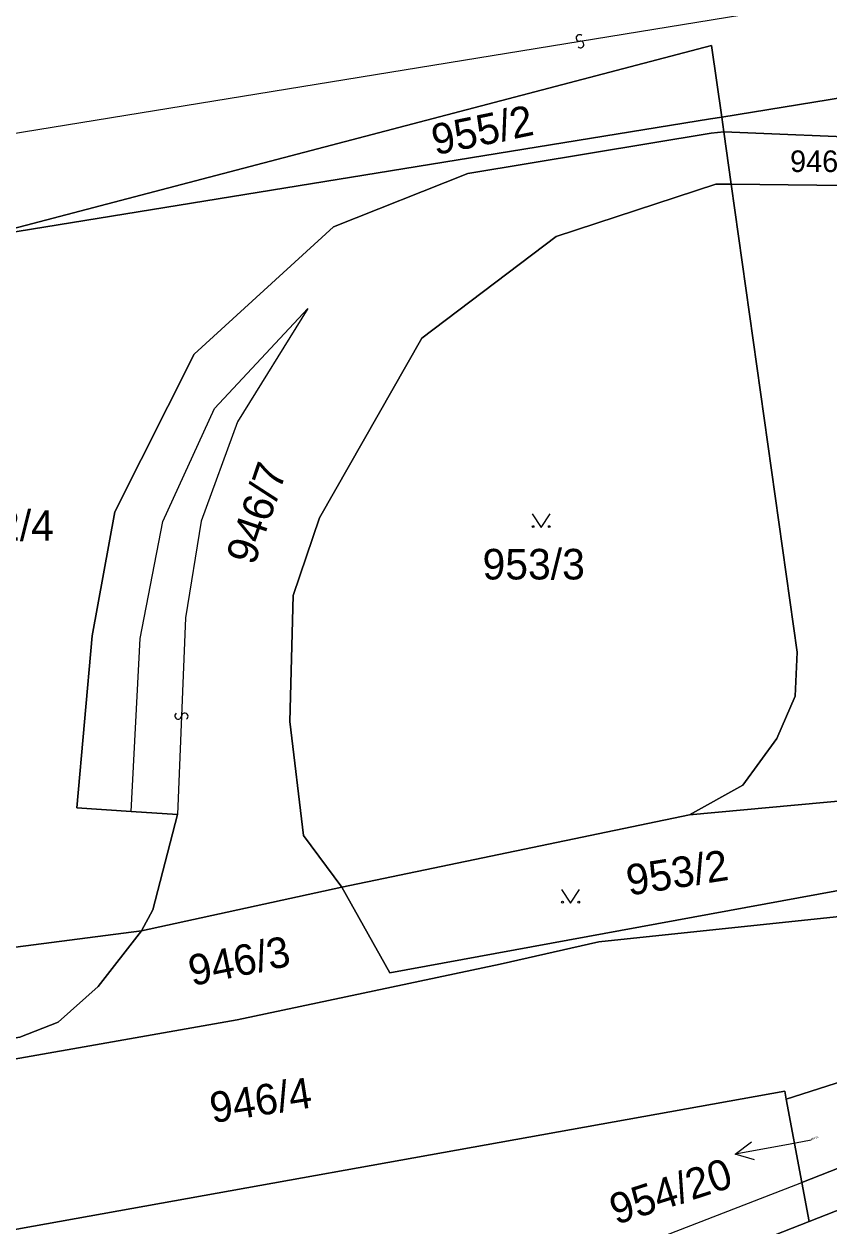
# Model space of a CAD drawing. Extents: x -600309 to -598967, y -1161267 to -1160292.
# Drawn here: x -599205.5 to -599160.7, y -1161189.7 to -1161122.9 of the extents above; entities that cross this region are included whole.
import ezdxf

# ---------------------------------------------------------------- set-up
doc = ezdxf.new("R2010")
doc.units = 0
for name, color, linetype in [('Level 1', 7, 'Continuous'), ('Level 13', 7, 'Continuous'), ('Level 3', 7, 'Continuous'), ('Level 4', 7, 'Continuous'), ('Level 5', 7, 'Continuous'), ('Level 57', 7, 'Continuous'), ('Level 60', 7, 'Continuous')]:
    doc.layers.add(name, color=color, linetype=linetype)

msp = doc.modelspace()

# ---------------------------------------------------------------- linework, layer by layer
at = {"layer": 'Level 1'}
for points in [[(-599166.68, -1161128.1), (-599167.25, -1161124.11), (-599208.04, -1161134.81)], [(-599154.73, -1161126.16), (-599166.68, -1161128.1)], [(-599166.68, -1161128.1), (-599167.3, -1161128.2), (-599208.04, -1161134.81)], [(-599166.68, -1161128.1), (-599166.57, -1161128.91)], [(-599199.52, -1161166.7), (-599202.54, -1161166.5), (-599201.69, -1161156.94), (-599200.42, -1161150.04), (-599196.02, -1161141.28), (-599188.26, -1161134.19), (-599180.79, -1161131.24), (-599167.27, -1161128.99), (-599166.57, -1161128.91)], [(-599166.57, -1161128.91), (-599166.16, -1161131.83)], [(-599166.57, -1161128.91), (-599157.64, -1161129.28), (-599154.05, -1161130.76)], [(-599187.81, -1161170.91), (-599189.93, -1161168.04), (-599190.7, -1161161.69), (-599190.51, -1161154.69), (-599189.04, -1161150.38), (-599183.35, -1161140.38), (-599175.88, -1161134.74), (-599167.01, -1161131.83), (-599166.16, -1161131.83)], [(-599166.16, -1161131.83), (-599162.49, -1161157.84), (-599162.6, -1161160.29), (-599163.62, -1161162.65), (-599165.5, -1161165.23), (-599168.48, -1161166.89)], [(-599166.16, -1161131.83), (-599158.23, -1161131.91), (-599153.49, -1161134.51)], [(-599095.29, -1161162.55), (-599099.81, -1161165.17), (-599161.82, -1161189.5)], [(-599147.73, -1161164.98), (-599151.4, -1161169.47), (-599185.13, -1161175.67), (-599187.81, -1161170.91)], [(-599147.73, -1161164.98), (-599168.48, -1161166.89)], [(-599196.94, -1161166.87), (-599199.52, -1161166.7)], [(-599198.94, -1161173.34), (-599198.31, -1161172.17), (-599196.94, -1161166.87)], [(-599168.48, -1161166.89), (-599187.81, -1161170.91)], [(-599187.81, -1161170.91), (-599198.94, -1161173.34)], [(-599159.62, -1161172.48), (-599173.52, -1161173.95), (-599178.99, -1161175.18), (-599193.62, -1161178.28), (-599232.3, -1161185.1)], [(-599232.57, -1161183.04), (-599232.48, -1161183.29), (-599232.32, -1161183.5), (-599232.14, -1161183.65), (-599231.85, -1161183.75), (-599231.55, -1161183.74), (-599205.71, -1161179.24), (-599203.58, -1161178.41), (-599201.35, -1161176.43), (-599198.94, -1161173.34)], [(-599198.94, -1161173.34), (-599205.95, -1161174.25)], [(-599163.1, -1161182.7), (-599157.6, -1161180.94)], [(-599163.1, -1161182.7), (-599163.18, -1161182.24), (-599213.74, -1161191.32)], [(-599163.1, -1161182.7), (-599162.23, -1161187.33)], [(-599162.23, -1161187.33), (-599156.61, -1161185.12)], [(-599162.23, -1161187.33), (-599161.82, -1161189.5)], [(-599161.82, -1161189.5), (-599186.71, -1161199.25), (-599198.82, -1161204.61), (-599222.89, -1161216.04), (-599228.56, -1161218.5), (-599233.84, -1161219.9)]]:
    msp.add_lwpolyline(points, dxfattribs=at)
at = {"layer": 'Level 13'}
for centre, start, end in [((-599174.589, -1161123.698), 46.41745, 279.00745), ((-599174.532, -1161124.062), 226.6319, 98.7299), ((-599196.904, -1161161.392), 124.80283, 357.39283), ((-599196.536, -1161161.409), 305.01729, 177.11529)]:
    msp.add_arc(centre, 0.184, start, end, dxfattribs=at)
at = {"layer": 'Level 3'}
for points in [[(-599101.43, -1161117.43), (-599109.99, -1161109.28), (-599114.44, -1161108.57), (-599116.4, -1161108.6), (-599124.79, -1161109.79), (-599126.3, -1161110.5), (-599127.38, -1161111.59), (-599131.31, -1161116.83), (-599217.8, -1161130.93), (-599223.47, -1161126.97), (-599224.65, -1161126.32), (-599225.79, -1161126.22), (-599234.64, -1161127.69), (-599238.7, -1161129.53), (-599239.6, -1161130.5)], [(-599199.52, -1161166.7), (-599199.01, -1161157.09), (-599197.75, -1161150.58), (-599194.89, -1161144.3), (-599189.7, -1161138.74), (-599193.61, -1161145.04), (-599195.62, -1161150.56), (-599196.49, -1161155.93), (-599196.94, -1161166.87)], [(-599178.01, -1161193.44), (-599162.23, -1161187.33)]]:
    msp.add_lwpolyline(points, dxfattribs=at)
at = {"layer": 'Level 5'}
for points in [[(-599177.221, -1161150.16), (-599176.72, -1161150.91), (-599176.22, -1161150.16)], [(-599175.581, -1161171.04), (-599175.08, -1161171.79), (-599174.58, -1161171.04)]]:
    msp.add_lwpolyline(points, dxfattribs=at)
for centre in [(-599177.17, -1161150.86), (-599176.271, -1161150.86), (-599175.53, -1161171.74), (-599174.631, -1161171.74)]:
    msp.add_circle(centre, 0.05, dxfattribs=at)
at = {"layer": 'Level 57'}
for p, q in [((-599161.7, -1161184.97), (-599162.974, -1161185.203)), ((-599162.974, -1161185.203), (-599165.925, -1161185.743))]:
    msp.add_line(p, q, dxfattribs=at)
msp.add_lwpolyline([(-599164.851, -1161186.055), (-599165.925, -1161185.743), (-599165.031, -1161185.071)], dxfattribs=at)
at = {"layer": 'Level 60'}
for points in [[(-599116.07, -1161119.94), (-599140.48, -1161123.85), (-599154.73, -1161126.16), (-599166.68, -1161128.1), (-599167.25, -1161124.11), (-599208.04, -1161134.81)], [(-599223.3, -1161248.82), (-599233.84, -1161219.9), (-599228.56, -1161218.5), (-599222.89, -1161216.04), (-599198.82, -1161204.61), (-599186.71, -1161199.25), (-599161.82, -1161189.5), (-599099.81, -1161165.17), (-599095.29, -1161162.55), (-599094.88, -1161161.32), (-599094.31, -1161159.35), (-599094.94, -1161155.86), (-599095.55, -1161152.16), (-599095.89, -1161150.08), (-599085.08, -1161148.21), (-599079.82, -1161147.3)]]:
    msp.add_lwpolyline(points, dxfattribs=at)
for points in [[(-599166.68, -1161128.1), (-599167.3, -1161128.2), (-599208.04, -1161134.81), (-599167.25, -1161124.11)], [(-599166.57, -1161128.91), (-599166.68, -1161128.1), (-599154.73, -1161126.16), (-599154.05, -1161130.76), (-599157.64, -1161129.28)], [(-599199.52, -1161166.7), (-599196.94, -1161166.87), (-599198.31, -1161172.17), (-599198.94, -1161173.34), (-599205.95, -1161174.25), (-599213.4, -1161148.37), (-599216.34, -1161136.99), (-599208.04, -1161134.81), (-599167.3, -1161128.2), (-599166.68, -1161128.1), (-599166.57, -1161128.91), (-599167.27, -1161128.99), (-599180.79, -1161131.24), (-599188.26, -1161134.19), (-599196.02, -1161141.28), (-599200.42, -1161150.04), (-599201.69, -1161156.94), (-599202.54, -1161166.5)], [(-599196.94, -1161166.87), (-599199.52, -1161166.7), (-599202.54, -1161166.5), (-599201.69, -1161156.94), (-599200.42, -1161150.04), (-599196.02, -1161141.28), (-599188.26, -1161134.19), (-599180.79, -1161131.24), (-599167.27, -1161128.99), (-599166.57, -1161128.91), (-599166.16, -1161131.83), (-599167.01, -1161131.83), (-599175.88, -1161134.74), (-599183.35, -1161140.38), (-599189.04, -1161150.38), (-599190.51, -1161154.69), (-599190.7, -1161161.69), (-599189.93, -1161168.04), (-599187.81, -1161170.91), (-599198.94, -1161173.34), (-599198.31, -1161172.17)], [(-599166.16, -1161131.83), (-599166.57, -1161128.91), (-599157.64, -1161129.28), (-599154.05, -1161130.76), (-599153.49, -1161134.51), (-599158.23, -1161131.91)], [(-599187.81, -1161170.91), (-599189.93, -1161168.04), (-599190.7, -1161161.69), (-599190.51, -1161154.69), (-599189.04, -1161150.38), (-599183.35, -1161140.38), (-599175.88, -1161134.74), (-599167.01, -1161131.83), (-599166.16, -1161131.83), (-599162.49, -1161157.84), (-599162.6, -1161160.29), (-599163.62, -1161162.65), (-599165.5, -1161165.23), (-599168.48, -1161166.89)], [(-599144.52, -1161161.04), (-599147.73, -1161164.98), (-599168.48, -1161166.89), (-599165.5, -1161165.23), (-599163.62, -1161162.65), (-599162.6, -1161160.29), (-599162.49, -1161157.84), (-599166.16, -1161131.83), (-599158.23, -1161131.91), (-599153.49, -1161134.51), (-599150.44, -1161155.01), (-599149.59, -1161157.08), (-599147.94, -1161158.75), (-599145.95, -1161159.64), (-599143.7, -1161159.83)], [(-599162.23, -1161187.33), (-599156.61, -1161185.12), (-599156.37, -1161186.12), (-599143.55, -1161180.7), (-599143.55, -1161179.99), (-599136.95, -1161170.28), (-599132.1, -1161169.91), (-599136.47, -1161176.3), (-599135.47, -1161176.75), (-599104.33, -1161164.8), (-599103.84, -1161164.31), (-599095.29, -1161162.55), (-599099.81, -1161165.17), (-599161.82, -1161189.5)], [(-599231.55, -1161183.74), (-599205.71, -1161179.24), (-599203.58, -1161178.41), (-599201.35, -1161176.43), (-599198.94, -1161173.34), (-599187.81, -1161170.91), (-599185.13, -1161175.67), (-599151.4, -1161169.47), (-599147.73, -1161164.98), (-599145.08, -1161164.71), (-599139.27, -1161164.03), (-599144.02, -1161170.83), (-599159.62, -1161172.48), (-599173.52, -1161173.95), (-599178.99, -1161175.18), (-599193.62, -1161178.28), (-599232.3, -1161185.1), (-599232.57, -1161183.04), (-599232.48, -1161183.29), (-599232.32, -1161183.5), (-599232.14, -1161183.65), (-599231.85, -1161183.75)], [(-599151.4, -1161169.47), (-599185.13, -1161175.67), (-599187.81, -1161170.91), (-599168.48, -1161166.89), (-599147.73, -1161164.98)], [(-599235.48, -1161189.38), (-599231.85, -1161188.68), (-599232.3, -1161185.1), (-599193.62, -1161178.28), (-599178.99, -1161175.18), (-599173.52, -1161173.95), (-599159.62, -1161172.48), (-599157.6, -1161180.94), (-599163.1, -1161182.7), (-599163.18, -1161182.24), (-599213.74, -1161191.32), (-599214.99, -1161189.11), (-599234.9, -1161191.67)], [(-599205.71, -1161179.24), (-599231.55, -1161183.74), (-599231.85, -1161183.75), (-599232.14, -1161183.65), (-599232.32, -1161183.5), (-599232.48, -1161183.29), (-599232.57, -1161183.04), (-599233.12, -1161178.7), (-599215.11, -1161175.67), (-599208.93, -1161174.71), (-599205.95, -1161174.25), (-599198.94, -1161173.34), (-599201.35, -1161176.43), (-599203.58, -1161178.41)], [(-599162.23, -1161187.33), (-599163.1, -1161182.7), (-599157.6, -1161180.94), (-599156.61, -1161185.12)], [(-599233.84, -1161219.9), (-599238.72, -1161220.17), (-599239.43, -1161213.23), (-599237.82, -1161204.91), (-599234.32, -1161200.06), (-599233.19, -1161198.49), (-599225.39, -1161193.83), (-599218.45, -1161192.16), (-599213.74, -1161191.32), (-599163.18, -1161182.24), (-599163.1, -1161182.7), (-599162.23, -1161187.33), (-599161.82, -1161189.5), (-599186.71, -1161199.25), (-599198.82, -1161204.61), (-599222.89, -1161216.04), (-599228.56, -1161218.5)]]:
    msp.add_lwpolyline(points, close=True, dxfattribs=at)

# ---------------------------------------------------------------- texts
at = {"layer": 'Level 4'}
for s, height, rotation, p in [('955/2', 1.7, 11.7, (-599182.61, -1161130.22)), ('946/7', 1.7, 71.1, (-599192.67, -1161153.07)), ('953/2', 1.7, 9, (-599171.84, -1161171.38)), ('946/3', 1.7, 11.7, (-599196.13, -1161176.41)), ('946/4', 1.7, 9, (-599195, -1161184.03)), ('954/20', 0.1, 18, (-599161.7, -1161184.97))]:
    msp.add_text(s, height=height, rotation=rotation, dxfattribs=at).set_placement(p)
for s, height, p in [('946/15', 1.2, (-599162.88, -1161131.15)), ('952/4', 1.7, (-599209.5, -1161151.65)), ('953/3', 1.7, (-599179.98, -1161153.8))]:
    msp.add_text(s, height=height, dxfattribs=at).set_placement(p)
at = {"layer": 'Level 57'}
msp.add_text('954/20', height=1.7, rotation=18, dxfattribs=at).set_placement((-599172.566, -1161189.688))

doc.saveas('drawing.dxf')
